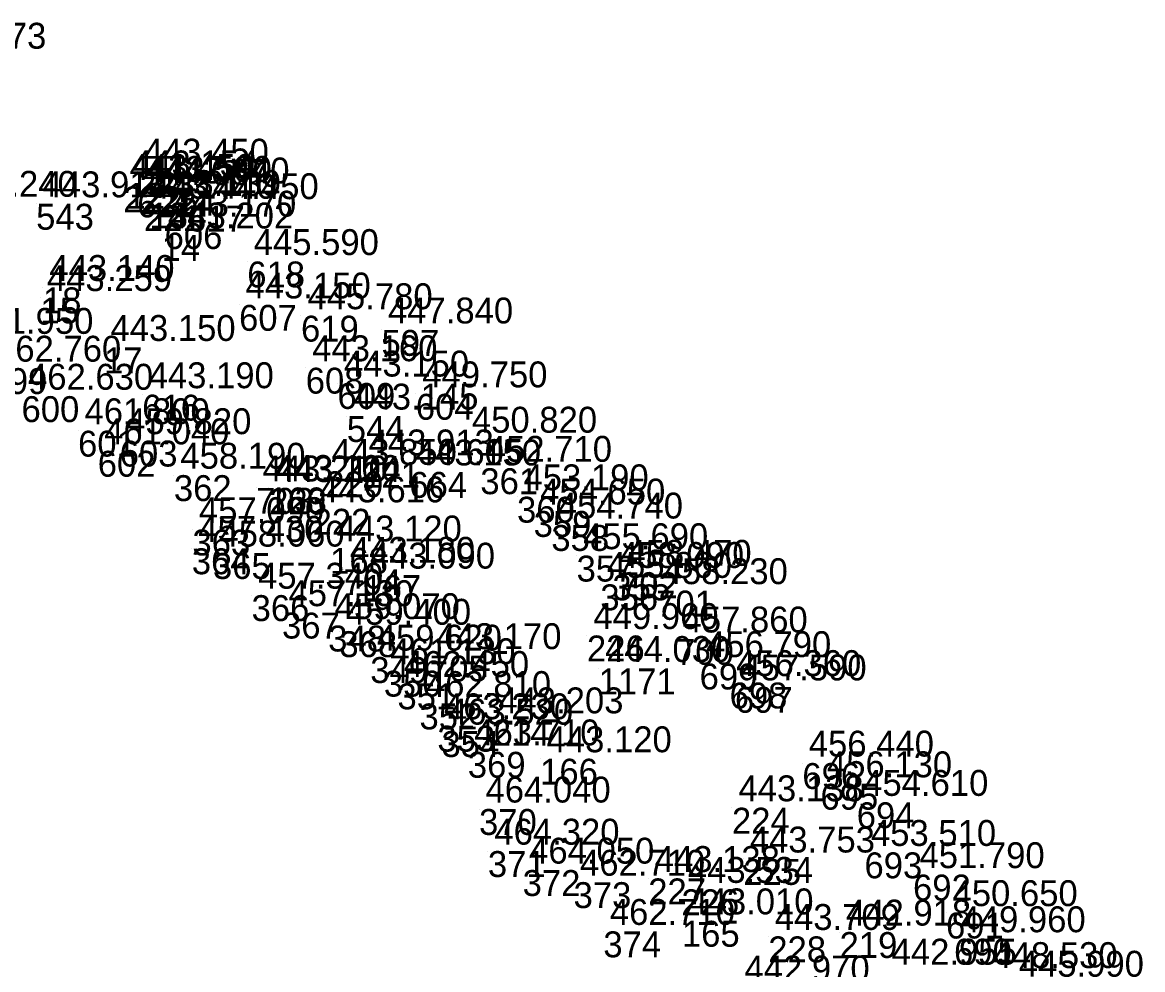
# Model space of a CAD drawing. Extents: x -874038 to -859694, y -1059487 to -1049069.
# Drawn here: x -862046.1 to -861994.2, y -1056223.7 to -1056179.8 of the extents above; entities that cross this region are included whole.
import ezdxf

# ---------------------------------------------------------------- set-up
doc = ezdxf.new("R2010")
doc.units = 0
doc.layers.add('Vrstva 60', color=7, linetype='Continuous')
doc.layers.add('Vrstva 61', color=7, linetype='Continuous')

msp = doc.modelspace()

# ---------------------------------------------------------------- linework, layer by layer
at = {"layer": 'Vrstva 60'}
for p, q in [((-862040.8, -1056186.7), (-862040.8, -1056186.7)), ((-862041.45, -1056187.41), (-862041.45, -1056187.41)), ((-862041.297, -1056187.244), (-862041.297, -1056187.244)), ((-862040.66, -1056187.5), (-862040.66, -1056187.5)), ((-862039.84, -1056187.57), (-862039.84, -1056187.57)), ((-862040.798, -1056187.644), (-862040.798, -1056187.644)), ((-862045.483, -1056188.215), (-862045.483, -1056188.215)), ((-862040.49, -1056188.28), (-862040.49, -1056188.28)), ((-862040.233, -1056188.156), (-862040.233, -1056188.156)), ((-862038.49, -1056188.3), (-862038.49, -1056188.3)), ((-862039.53, -1056189.11), (-862039.53, -1056189.11)), ((-862039.671, -1056189.659), (-862039.671, -1056189.659)), ((-862035.7, -1056190.89), (-862035.7, -1056190.89)), ((-862045.17, -1056192.09), (-862045.17, -1056192.09)), ((-862045.283, -1056192.559), (-862045.283, -1056192.559)), ((-862036.08, -1056192.9), (-862036.08, -1056192.9)), ((-862033.21, -1056193.4), (-862033.21, -1056193.4)), ((-862029.48, -1056194.06), (-862029.48, -1056194.06)), ((-862042.34, -1056194.87), (-862042.34, -1056194.87)), ((-862032.99, -1056195.81), (-862032.99, -1056195.81)), ((-862031.52, -1056196.52), (-862031.52, -1056196.52)), ((-862040.57, -1056197.06), (-862040.57, -1056197.06)), ((-862027.89, -1056197.02), (-862027.89, -1056197.02)), ((-862031.088, -1056198.05), (-862031.088, -1056198.05)), ((-862043.54, -1056198.73), (-862043.54, -1056198.73)), ((-862041.61, -1056199.19), (-862041.61, -1056199.19)), ((-862025.59, -1056199.12), (-862025.59, -1056199.12)), ((-862042.63, -1056199.66), (-862042.63, -1056199.66)), ((-862030.376, -1056200.174), (-862030.376, -1056200.174)), ((-862024.9, -1056200.47), (-862024.9, -1056200.47)), ((-862039.1, -1056200.79), (-862039.1, -1056200.79)), ((-862032.087, -1056200.611), (-862032.087, -1056200.611)), ((-862028.19, -1056200.64), (-862028.19, -1056200.64)), ((-862035.29, -1056201.38), (-862035.29, -1056201.38)), ((-862034.72, -1056201.36), (-862034.72, -1056201.36)), ((-862034.686, -1056201.405), (-862034.686, -1056201.405)), ((-862023.2, -1056201.79), (-862023.2, -1056201.79)), ((-862032.672, -1056202.349), (-862032.672, -1056202.349)), ((-862022.43, -1056202.45), (-862022.43, -1056202.45)), ((-862021.61, -1056203.1), (-862021.61, -1056203.1)), ((-862038.24, -1056203.31), (-862038.24, -1056203.31)), ((-862038.27, -1056204.18), (-862038.27, -1056204.18)), ((-862031.86, -1056204.16), (-862031.86, -1056204.16)), ((-862037.29, -1056204.4), (-862037.29, -1056204.4)), ((-862020.44, -1056204.52), (-862020.44, -1056204.52)), ((-862031.24, -1056205.15), (-862031.24, -1056205.15)), ((-862030.32, -1056205.42), (-862030.32, -1056205.42)), ((-862018.78, -1056205.39), (-862018.78, -1056205.39)), ((-862018.43, -1056205.29), (-862018.43, -1056205.29)), ((-862019.34, -1056205.85), (-862019.34, -1056205.85)), ((-862016.75, -1056206.14), (-862016.75, -1056206.14)), ((-862035.5, -1056206.35), (-862035.5, -1056206.35)), ((-862034.09, -1056207.16), (-862034.09, -1056207.16)), ((-862031.95, -1056207.76), (-862031.95, -1056207.76)), ((-862031.43, -1056208.02), (-862031.43, -1056208.02)), ((-862019.96, -1056208.22), (-862019.96, -1056208.22)), ((-862015.83, -1056208.38), (-862015.83, -1056208.38)), ((-862030, -1056209.22), (-862030, -1056209.22)), ((-862027.24, -1056209.15), (-862027.24, -1056209.15)), ((-862029.37, -1056209.85), (-862029.37, -1056209.85)), ((-862019.419, -1056209.747), (-862019.419, -1056209.747)), ((-862014.74, -1056209.52), (-862014.74, -1056209.52)), ((-862013.35, -1056210.4), (-862013.35, -1056210.4)), ((-862028.74, -1056210.44), (-862028.74, -1056210.44)), ((-862013.1, -1056210.6), (-862013.1, -1056210.6)), ((-862027.72, -1056211.37), (-862027.72, -1056211.37)), ((-862026.89, -1056212.4), (-862026.89, -1056212.4)), ((-862024.369, -1056212.126), (-862024.369, -1056212.126)), ((-862026.7, -1056212.65), (-862026.7, -1056212.65)), ((-862025.48, -1056213.61), (-862025.48, -1056213.61)), ((-862022.13, -1056213.93), (-862022.13, -1056213.93)), ((-862009.98, -1056214.13), (-862009.98, -1056214.13)), ((-862009.14, -1056215.09), (-862009.14, -1056215.09)), ((-862007.46, -1056215.95), (-862007.46, -1056215.95)), ((-862024.96, -1056216.26), (-862024.96, -1056216.26)), ((-862013.24, -1056216.202), (-862013.24, -1056216.202)), ((-862024.55, -1056218.21), (-862024.55, -1056218.21)), ((-862012.714, -1056218.575), (-862012.714, -1056218.575)), ((-862007.1, -1056218.27), (-862007.1, -1056218.27)), ((-862022.94, -1056219.09), (-862022.94, -1056219.09)), ((-862020.58, -1056219.65), (-862020.58, -1056219.65)), ((-862017.12, -1056219.478), (-862017.12, -1056219.478)), ((-862004.85, -1056219.3), (-862004.85, -1056219.3)), ((-862015.582, -1056219.982), (-862015.582, -1056219.982)), ((-862003.32, -1056221.06), (-862003.32, -1056221.06)), ((-862015.56, -1056221.44), (-862015.56, -1056221.44)), ((-862019.2, -1056221.93), (-862019.2, -1056221.93)), ((-862011.557, -1056222.163), (-862011.557, -1056222.163)), ((-862008.254, -1056221.962), (-862008.254, -1056221.962)), ((-862002.95, -1056222.27), (-862002.95, -1056222.27))]:
    msp.add_line(p, q, dxfattribs=at)

# ---------------------------------------------------------------- texts
for s, p in [('223', (-862040.8, -1056187.9)), ('222', (-862041.45, -1056188.61)), ('12', (-862041.297, -1056188.444)), ('225', (-862040.66, -1056188.7)), ('224', (-862039.84, -1056188.77)), ('621', (-862040.798, -1056188.844)), ('543', (-862045.483, -1056189.415)), ('221', (-862040.49, -1056189.48)), ('13', (-862040.233, -1056189.356)), ('617', (-862038.49, -1056189.5)), ('606', (-862039.53, -1056190.31)), ('14', (-862039.671, -1056190.859)), ('618', (-862035.7, -1056192.09)), ('18', (-862045.17, -1056193.29)), ('15', (-862045.283, -1056193.759)), ('607', (-862036.08, -1056194.1)), ('619', (-862033.21, -1056194.6)), ('597', (-862029.48, -1056195.26)), ('17', (-862042.34, -1056196.07)), ('599', (-862047.64, -1056197.03)), ('608', (-862032.99, -1056197.01)), ('609', (-862031.52, -1056197.72)), ('600', (-862046.16, -1056198.33)), ('616', (-862040.57, -1056198.26)), ('604', (-862027.89, -1056198.22)), ('544', (-862031.088, -1056199.25)), ('601', (-862043.54, -1056199.93)), ('603', (-862041.61, -1056200.39)), ('605', (-862025.59, -1056200.32)), ('602', (-862042.63, -1056200.86)), ('221', (-862030.376, -1056201.374)), ('361', (-862024.9, -1056201.67)), ('362', (-862039.1, -1056201.99)), ('220', (-862032.087, -1056201.811)), ('664', (-862028.19, -1056201.84)), ('703', (-862035.29, -1056202.58)), ('223', (-862034.686, -1056202.605)), ('169', (-862034.72, -1056202.56)), ('360', (-862023.2, -1056202.99)), ('222', (-862032.672, -1056203.549)), ('359', (-862022.43, -1056203.65)), ('358', (-862021.61, -1056204.3)), ('363', (-862038.24, -1056204.51)), ('364', (-862038.27, -1056205.38)), ('168', (-862031.86, -1056205.36)), ('365', (-862037.29, -1056205.6)), ('357', (-862020.44, -1056205.72)), ('704', (-862031.24, -1056206.35)), ('167', (-862030.32, -1056206.62)), ('355', (-862018.78, -1056206.59)), ('702', (-862018.43, -1056206.49)), ('356', (-862019.34, -1056207.05)), ('701', (-862016.75, -1056207.34)), ('366', (-862035.5, -1056207.55)), ('367', (-862034.09, -1056208.36)), ('348', (-862031.95, -1056208.96)), ('368', (-862031.43, -1056209.22)), ('226', (-862019.96, -1056209.42)), ('700', (-862015.83, -1056209.58)), ('349', (-862030, -1056210.42)), ('705', (-862027.24, -1056210.35)), ('350', (-862029.37, -1056211.05)), ('1171', (-862019.419, -1056210.947)), ('699', (-862014.74, -1056210.72)), ('351', (-862028.74, -1056211.64)), ('698', (-862013.35, -1056211.6)), ('697', (-862013.1, -1056211.8)), ('352', (-862027.72, -1056212.57)), ('353', (-862026.89, -1056213.6)), ('214', (-862024.369, -1056213.326)), ('354', (-862026.7, -1056213.85)), ('369', (-862025.48, -1056214.81)), ('166', (-862022.13, -1056215.13)), ('696', (-862009.98, -1056215.33)), ('695', (-862009.14, -1056216.29)), ('694', (-862007.46, -1056217.15)), ('370', (-862024.96, -1056217.46)), ('224', (-862013.24, -1056217.402)), ('371', (-862024.55, -1056219.41)), ('225', (-862012.714, -1056219.775)), ('693', (-862007.1, -1056219.47)), ('372', (-862022.94, -1056220.29)), ('373', (-862020.58, -1056220.85)), ('227', (-862017.12, -1056220.678)), ('692', (-862004.85, -1056220.5)), ('226', (-862015.582, -1056221.182)), ('691', (-862003.32, -1056222.26)), ('165', (-862015.56, -1056222.64)), ('374', (-862019.2, -1056223.13)), ('228', (-862011.557, -1056223.363)), ('219', (-862008.254, -1056223.162)), ('690', (-862002.95, -1056223.47))]:
    msp.add_text(s, height=1.2, dxfattribs=at).set_placement(p)
at = {"layer": 'Vrstva 61'}
for s, p in [('443.973', (-862050.812, -1056181.027)), ('443.450', (-862040.5, -1056186.4)), ('443.450', (-862041.15, -1056187.11)), ('443.154', (-862040.997, -1056186.944)), ('443.500', (-862040.36, -1056187.2)), ('444.087', (-862040.498, -1056187.344)), ('443.440', (-862039.54, -1056187.27)), ('443.240', (-862049.4, -1056187.89)), ('443.913', (-862045.183, -1056187.915)), ('443.440', (-862040.19, -1056187.98)), ('443.139', (-862039.933, -1056187.856)), ('444.450', (-862038.19, -1056188)), ('443.170', (-862039.23, -1056188.81)), ('443.202', (-862039.371, -1056189.359)), ('445.590', (-862035.4, -1056190.59)), ('443.140', (-862044.87, -1056191.79)), ('443.259', (-862044.983, -1056192.259)), ('443.150', (-862035.78, -1056192.6)), ('445.780', (-862032.91, -1056193.1)), ('447.840', (-862029.18, -1056193.76)), ('461.950', (-862048.63, -1056194.24)), ('443.150', (-862042.04, -1056194.57)), ('462.760', (-862047.34, -1056195.53)), ('443.160', (-862032.69, -1056195.51)), ('443.150', (-862031.22, -1056196.22)), ('462.630', (-862045.86, -1056196.83)), ('443.190', (-862040.27, -1056196.76)), ('449.750', (-862027.59, -1056196.72)), ('443.145', (-862030.788, -1056197.75)), ('461.800', (-862043.24, -1056198.43)), ('459.820', (-862041.31, -1056198.89)), ('450.820', (-862025.29, -1056198.82)), ('461.040', (-862042.33, -1056199.36)), ('443.913', (-862030.076, -1056199.874)), ('452.710', (-862024.6, -1056200.17)), ('458.190', (-862038.8, -1056200.49)), ('443.850', (-862031.787, -1056200.311)), ('443.150', (-862027.89, -1056200.34)), ('443.210', (-862034.99, -1056201.08)), ('443.100', (-862034.42, -1056201.06)), ('443.224', (-862034.386, -1056201.105)), ('453.190', (-862022.9, -1056201.49)), ('443.616', (-862032.372, -1056202.049)), ('454.650', (-862022.13, -1056202.15)), ('454.740', (-862021.31, -1056202.8)), ('457.090', (-862037.94, -1056203.01)), ('443.120', (-862031.56, -1056203.86)), ('457.430', (-862037.97, -1056203.88)), ('458.060', (-862036.99, -1056204.1)), ('455.690', (-862020.14, -1056204.22)), ('443.180', (-862030.94, -1056204.85)), ('443.090', (-862030.02, -1056205.12)), ('458.090', (-862018.48, -1056205.09)), ('458.470', (-862018.13, -1056204.99)), ('455.860', (-862019.04, -1056205.55)), ('458.230', (-862016.45, -1056205.84)), ('457.340', (-862035.2, -1056206.05)), ('457.130', (-862033.79, -1056206.86)), ('459.070', (-862031.65, -1056207.46)), ('459.400', (-862031.13, -1056207.72)), ('449.960', (-862019.66, -1056207.92)), ('457.860', (-862015.53, -1056208.08)), ('459.620', (-862029.7, -1056208.92)), ('443.170', (-862026.94, -1056208.85)), ('461.130', (-862029.07, -1056209.55)), ('444.030', (-862019.119, -1056209.447)), ('456.790', (-862014.44, -1056209.22)), ('462.450', (-862028.44, -1056210.14)), ('456.360', (-862013.05, -1056210.1)), ('457.590', (-862012.8, -1056210.3)), ('462.810', (-862027.42, -1056211.07)), ('463.230', (-862026.59, -1056212.1)), ('443.203', (-862024.069, -1056211.826)), ('463.520', (-862026.4, -1056212.35)), ('463.710', (-862025.18, -1056213.31)), ('443.120', (-862021.83, -1056213.63)), ('456.440', (-862009.68, -1056213.83)), ('456.130', (-862008.84, -1056214.79)), ('454.610', (-862007.16, -1056215.65)), ('464.040', (-862024.66, -1056215.96)), ('443.138', (-862012.94, -1056215.902)), ('464.320', (-862024.25, -1056217.91)), ('443.753', (-862012.414, -1056218.275)), ('453.510', (-862006.8, -1056217.97)), ('464.050', (-862022.64, -1056218.79)), ('462.710', (-862020.28, -1056219.35)), ('443.138', (-862016.82, -1056219.178)), ('451.790', (-862004.55, -1056219)), ('443.534', (-862015.282, -1056219.682)), ('450.650', (-862003.02, -1056220.76)), ('443.010', (-862015.26, -1056221.14)), ('462.710', (-862018.9, -1056221.63)), ('443.709', (-862011.257, -1056221.863)), ('442.918', (-862007.954, -1056221.662)), ('449.960', (-862002.65, -1056221.97)), ('442.955', (-862005.842, -1056223.472)), ('448.530', (-862001.17, -1056223.63)), ('445.990', (-861999.95, -1056224.03)), ('442.970', (-862012.66, -1056224.25))]:
    msp.add_text(s, height=1.2, dxfattribs=at).set_placement(p)

doc.saveas('drawing.dxf')
